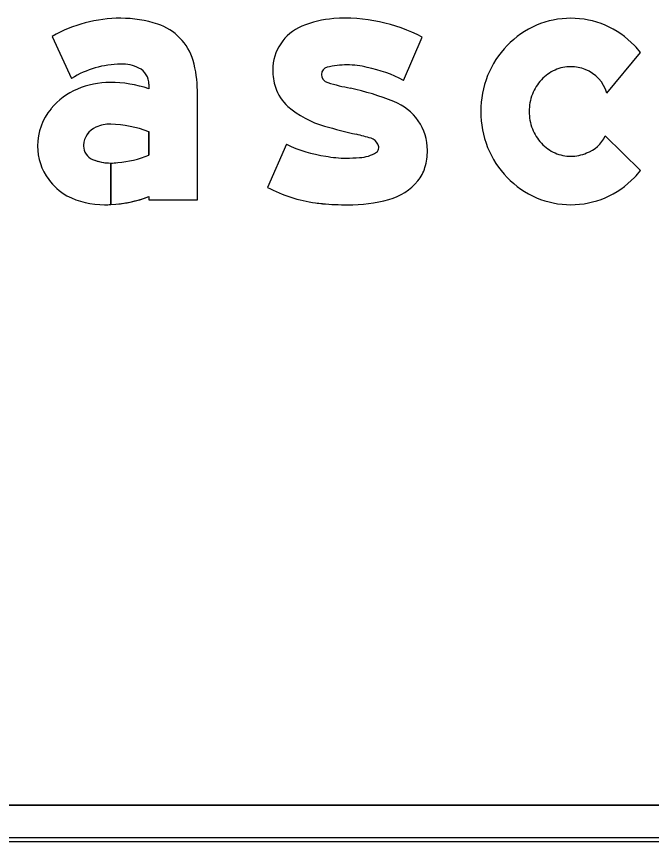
# Model space of a CAD drawing. Extents: x 1806251 to 1809821, y 414895 to 422886.
# Drawn here: x 1809676.3057 to 1809676.6544, y 414931.841 to 414932.2939 of the extents above; entities that cross this region are included whole.
import ezdxf

# ---------------------------------------------------------------- set-up
doc = ezdxf.new("R2010")
doc.units = 0
for name, color, linetype in [('GSBWFILL', 7, 'Continuous'), ('GSCOLORFILL', 7, 'Continuous'), ('GSOUTLINE', 7, 'Continuous')]:
    doc.layers.add(name, color=color, linetype=linetype)

msp = doc.modelspace()

# ---------------------------------------------------------------- linework, layer by layer
at = {"layer": 'GSBWFILL'}
for p, q in [((1809676.51826, 414932.25887), (1809676.52859, 414932.28257)), ((1809676.62997, 414932.25191), (1809676.64844, 414932.27421)), ((1809676.64844, 414932.20938), (1809676.62905, 414932.22836)), ((1809676.45395, 414932.22378), (1809676.44362, 414932.20007)), ((1809676.44362, 414932.20007), (1809676.44362, 414932.20007)), ((1809679.276, 414931.861), (1809675.9152, 414931.861)), ((1809675.9152, 414931.841), (1809679.276, 414931.841))]:
    msp.add_line(p, q, dxfattribs=at)
for points in [[(1809676.32528, 414932.28301), (1809676.33595, 414932.25996)], [(1809676.37845, 414932.25672), (1809676.37845, 414932.25427)], [(1809676.37845, 414932.19511), (1809676.37845, 414932.19325), (1809676.40505, 414932.19325), (1809676.40505, 414932.25326)], [(1809676.37845, 414932.23072), (1809676.37845, 414932.2178)], [(1809676.35751, 414932.19067), (1809676.35751, 414932.21349)], [(1809676.35751, 414932.21349), (1809676.35751, 414932.19067)]]:
    msp.add_lwpolyline(points, dxfattribs=at)
for centre, major_axis, ratio, start_param, end_param in [((1809676.363, 414932.21676), (0, 0.07624), 0.999998, 0, 0.517719), ((1809676.363, 414932.22789), (0, 0.0651), 0.999998, 5.96613, 6.283185), ((1809676.48391, 414932.23743), (0, 0.05549), 0.999993, 0.071378, 0.398007), ((1809676.48625, 414932.20182), (0, 0.09118), 0.999993, 5.800291, 6.352301), ((1809676.61014, 414932.24516), (0, 0.04784), 0.999994, 0, 0.404999), ((1809676.61014, 414932.24516), (0, 0.04784), 0.999994, 5.878187, 6.283185), ((1809676.37397, 414932.26132), (0, 0.02992), 0.999998, 4.997165, 5.96613), ((1809676.47251, 414932.26456), (0, 0.02607), 0.999993, 0.398006, 1.570796), ((1809676.61084, 414932.24352), (0, 0.04962), 0.999994, 0.404999, 0.80258), ((1809676.60944, 414932.24352), (0, 0.04962), 0.999994, 5.480605, 5.878187), ((1809676.61192, 414932.24247), (0, 0.05113), 0.999994, 0.80258, 1.190101), ((1809676.60835, 414932.24247), (0, 0.05113), 0.999994, 5.381938, 5.480605), ((1809676.34644, 414932.25326), (0, 0.05861), 0.999998, 4.712389, 4.997165), ((1809676.363, 414932.21676), (0, 0.05097), 0.999998, 0, 0.559495), ((1809676.36396, 414932.2476), (0, 0.02015), 0.999998, 5.822746, 6.330435), ((1809676.36848, 414932.25672), (0, 0.00997), 0.999998, 4.712389, 5.822746), ((1809676.47757, 414932.26456), (0, 0.03114), 0.999993, 1.570796, 1.879779), ((1809676.47719, 414932.26219), (0, 0.00399), 0.999993, 0.21891, 1.570796), ((1809676.48728, 414932.22125), (0, 0.04615), 0.999993, 0, 0.239757), ((1809676.48728, 414932.2237), (0, 0.0437), 0.999993, 6.027142, 6.283185), ((1809676.48421, 414932.19493), (0, 0.07244), 0.999993, 5.793797, 6.086746), ((1809676.61085, 414932.24349), (0, 0.02306), 0.999994, 0.419139, 0.821819), ((1809676.61014, 414932.24509), (0, 0.02131), 0.999994, 0, 0.419139), ((1809676.61014, 414932.24509), (0, 0.02131), 0.999994, 5.902947, 6.283185), ((1809676.61069, 414932.24615), (0, 0.02012), 0.999994, 5.002891, 5.909172), ((1809676.47785, 414932.26219), (0, 0.00465), 0.999993, 1.570796, 2.88808), ((1809676.61362, 414932.24179), (0, 0.05296), 0.999994, 1.190101, 1.570796), ((1809676.35712, 414932.21214), (0, 0.04561), 0.999998, 0, 0.404512), ((1809676.35712, 414932.1906), (0, 0.06715), 0.999998, 5.959871, 6.283185), ((1809676.50647, 414932.35247), (0, 0.09936), 0.999993, 2.83708, 2.965597), ((1809676.61196, 414932.24246), (0, 0.02457), 0.999994, 0.821819, 1.20321), ((1809676.354, 414932.21893), (0, 0.03814), 0.999998, 0.399285, 0.87593), ((1809676.47009, 414932.26217), (0, 0.02327), 0.999993, 1.879779, 2.42566), ((1809676.4543, 414932.10114), (0, 0.1574), 0.999993, 5.901211, 6.060377), ((1809676.61369, 414932.24179), (0, 0.02643), 0.999994, 1.20321, 1.570796), ((1809676.50281, 414932.22046), (0, 0.0286), 0.999993, 4.712389, 5.919951), ((1809676.34931, 414932.22283), (0, 0.03203), 0.999998, 0.87593, 1.570796), ((1809676.48881, 414932.28369), (0, 0.0518), 0.999993, 2.42566, 2.869403), ((1809676.61362, 414932.24179), (0, 0.05296), 0.999994, 1.570796, 1.951491), ((1809676.61369, 414932.24179), (0, 0.02643), 0.999994, 1.570796, 1.938383), ((1809676.35385, 414932.22286), (0, 0.01131), 0.999998, 0.408547, 1.530785), ((1809676.357, 414932.21559), (0, 0.01923), 0.999998, 6.259455, 6.691732), ((1809676.3556, 414932.16945), (0, 0.06539), 0.999998, 5.926185, 6.254823), ((1809676.56378, 414932.54123), (0, 0.32003), 0.999993, 2.860128, 2.916667), ((1809676.4591, 414932.08952), (0, 0.14365), 0.999993, 5.990951, 6.04928), ((1809676.61196, 414932.24113), (0, 0.02457), 0.999994, 1.938383, 2.319773), ((1809676.61292, 414932.23578), (0, 0.01775), 0.999994, 3.479501, 4.280948), ((1809676.48736, 414932.2953), (0, 0.07894), 0.999993, 2.70455, 2.991718), ((1809676.49824, 414932.22069), (0, 0.00677), 0.999993, 5.20773, 5.944931), ((1809676.49982, 414932.22188), (0, 0.00483), 0.999993, 4.712389, 5.146352), ((1809676.61085, 414932.2401), (0, 0.02306), 0.999994, 2.319773, 2.722453), ((1809676.34789, 414932.22283), (0, 0.03062), 0.999998, 1.570796, 2.21394), ((1809676.35458, 414932.22283), (0, 0.01204), 0.999998, 1.530785, 1.570796), ((1809676.35052, 414932.22283), (0, 0.00798), 0.999998, 1.570796, 2.757027), ((1809676.49365, 414932.23456), (0, 0.01802), 0.999993, 3.169414, 3.711965), ((1809676.50157, 414932.22188), (0, 0.00308), 0.999993, 3.769232, 4.712389), ((1809676.49802, 414932.22046), (0, 0.03338), 0.999993, 4.42655, 4.712389), ((1809676.61192, 414932.24111), (0, 0.05113), 0.999994, 1.951491, 2.339013), ((1809676.35751, 414932.24009), (0, 0.0266), 0.999998, 2.757027, 3.141593), ((1809676.35596, 414932.27501), (0, 0.06148), 0.999998, 3.228562, 3.516221), ((1809676.48681, 414932.27669), (0, 0.0605), 0.999993, 2.95481, 3.141593), ((1809676.48681, 414932.29213), (0, 0.07594), 0.999993, 3.141593, 3.238422), ((1809676.61014, 414932.2385), (0, 0.02131), 0.999994, 2.722453, 3.141593), ((1809676.61014, 414932.2385), (0, 0.02131), 0.999994, 3.141593, 3.560732), ((1809676.35751, 414932.24009), (0, 0.0266), 0.999998, 3.141843, 3.28451), ((1809676.51091, 414932.21667), (0, 0.01995), 0.999993, 4.009587, 4.42655), ((1809676.61084, 414932.24006), (0, 0.04962), 0.999994, 2.339013, 2.736594), ((1809676.60944, 414932.24006), (0, 0.04962), 0.999994, 3.546591, 3.944173), ((1809676.60835, 414932.24111), (0, 0.05113), 0.999994, 3.944173, 4.04284), ((1809676.35061, 414932.22487), (0, 0.03401), 0.999998, 2.21394, 2.611125), ((1809676.50165, 414932.22407), (0, 0.03179), 0.999993, 3.41426, 4.020407), ((1809676.48156, 414932.27294), (0, 0.08215), 0.999993, 2.661561, 2.999689), ((1809676.35409, 414932.23635), (0, 0.04577), 0.999998, 2.672443, 3.141593), ((1809676.35409, 414932.25848), (0, 0.06789), 0.999998, 3.192057, 3.508644), ((1809676.48766, 414932.28101), (0, 0.09042), 0.999993, 3.141593, 3.39368), ((1809676.61014, 414932.23843), (0, 0.04784), 0.999994, 2.736594, 3.141593), ((1809676.61014, 414932.23843), (0, 0.04784), 0.999994, 3.141593, 3.546591), ((1809676.35409, 414932.25848), (0, 0.06789), 0.999998, 3.141593, 3.191959), ((1809676.47935, 414932.25745), (0, 0.0665), 0.999993, 2.999689, 3.056979), ((1809676.48766, 414932.35394), (0, 0.16336), 0.999993, 3.056204, 3.141593)]:
    msp.add_ellipse(centre, major_axis=major_axis, ratio=ratio, start_param=start_param, end_param=end_param, dxfattribs=at)
at = {"layer": 'GSCOLORFILL'}
for p, q in [((1809676.51826, 414932.25887), (1809676.52859, 414932.28257)), ((1809676.62997, 414932.25191), (1809676.64844, 414932.27421)), ((1809676.64844, 414932.20938), (1809676.62905, 414932.22836)), ((1809676.45395, 414932.22378), (1809676.44362, 414932.20007)), ((1809676.44362, 414932.20007), (1809676.44362, 414932.20007)), ((1809679.276, 414931.861), (1809675.9152, 414931.861)), ((1809675.915, 414931.841), (1809679.276, 414931.841)), ((1809679.276, 414931.843), (1809675.91502, 414931.843)), ((1809675.91502, 414931.841), (1809679.276, 414931.841)), ((1809675.9152, 414931.841), (1809679.276, 414931.841))]:
    msp.add_line(p, q, dxfattribs=at)
for points in [[(1809676.32528, 414932.28301), (1809676.33595, 414932.25996)], [(1809676.37845, 414932.25672), (1809676.37845, 414932.25427)], [(1809676.37845, 414932.19511), (1809676.37845, 414932.19325), (1809676.40505, 414932.19325), (1809676.40505, 414932.25326)], [(1809676.37845, 414932.23072), (1809676.37845, 414932.2178)], [(1809676.35751, 414932.19067), (1809676.35751, 414932.21349)], [(1809676.35751, 414932.21349), (1809676.35751, 414932.19067)]]:
    msp.add_lwpolyline(points, dxfattribs=at)
for centre, major_axis, ratio, start_param, end_param in [((1809676.363, 414932.21676), (0, 0.07624), 0.999998, 0, 0.517719), ((1809676.363, 414932.22789), (0, 0.0651), 0.999998, 5.96613, 6.283185), ((1809676.48391, 414932.23743), (0, 0.05549), 0.999993, 0.071378, 0.398007), ((1809676.48625, 414932.20182), (0, 0.09118), 0.999993, 5.800291, 6.352301), ((1809676.61014, 414932.24516), (0, 0.04784), 0.999994, 0, 0.404999), ((1809676.61014, 414932.24516), (0, 0.04784), 0.999994, 5.878187, 6.283185), ((1809676.37397, 414932.26132), (0, 0.02992), 0.999998, 4.997165, 5.96613), ((1809676.47251, 414932.26456), (0, 0.02607), 0.999993, 0.398006, 1.570796), ((1809676.61084, 414932.24352), (0, 0.04962), 0.999994, 0.404999, 0.80258), ((1809676.60944, 414932.24352), (0, 0.04962), 0.999994, 5.480605, 5.878187), ((1809676.61192, 414932.24247), (0, 0.05113), 0.999994, 0.80258, 1.190101), ((1809676.60835, 414932.24247), (0, 0.05113), 0.999994, 5.381938, 5.480605), ((1809676.34644, 414932.25326), (0, 0.05861), 0.999998, 4.712389, 4.997165), ((1809676.363, 414932.21676), (0, 0.05097), 0.999998, 0, 0.559495), ((1809676.36396, 414932.2476), (0, 0.02015), 0.999998, 5.822746, 6.330435), ((1809676.36848, 414932.25672), (0, 0.00997), 0.999998, 4.712389, 5.822746), ((1809676.47757, 414932.26456), (0, 0.03114), 0.999993, 1.570796, 1.879779), ((1809676.47719, 414932.26219), (0, 0.00399), 0.999993, 0.21891, 1.570796), ((1809676.48728, 414932.22125), (0, 0.04615), 0.999993, 0, 0.239757), ((1809676.48728, 414932.2237), (0, 0.0437), 0.999993, 6.027142, 6.283185), ((1809676.48421, 414932.19493), (0, 0.07244), 0.999993, 5.793797, 6.086746), ((1809676.61085, 414932.24349), (0, 0.02306), 0.999994, 0.419139, 0.821819), ((1809676.61014, 414932.24509), (0, 0.02131), 0.999994, 0, 0.419139), ((1809676.61014, 414932.24509), (0, 0.02131), 0.999994, 5.902947, 6.283185), ((1809676.61069, 414932.24615), (0, 0.02012), 0.999994, 5.002891, 5.909172), ((1809676.47785, 414932.26219), (0, 0.00465), 0.999993, 1.570796, 2.88808), ((1809676.61362, 414932.24179), (0, 0.05296), 0.999994, 1.190101, 1.570796), ((1809676.35712, 414932.21214), (0, 0.04561), 0.999998, 0, 0.404512), ((1809676.35712, 414932.1906), (0, 0.06715), 0.999998, 5.959871, 6.283185), ((1809676.50647, 414932.35247), (0, 0.09936), 0.999993, 2.83708, 2.965597), ((1809676.61196, 414932.24246), (0, 0.02457), 0.999994, 0.821819, 1.20321), ((1809676.354, 414932.21893), (0, 0.03814), 0.999998, 0.399285, 0.87593), ((1809676.47009, 414932.26217), (0, 0.02327), 0.999993, 1.879779, 2.42566), ((1809676.4543, 414932.10114), (0, 0.1574), 0.999993, 5.901211, 6.060377), ((1809676.61369, 414932.24179), (0, 0.02643), 0.999994, 1.20321, 1.570796), ((1809676.50281, 414932.22046), (0, 0.0286), 0.999993, 4.712389, 5.919951), ((1809676.34931, 414932.22283), (0, 0.03203), 0.999998, 0.87593, 1.570796), ((1809676.48881, 414932.28369), (0, 0.0518), 0.999993, 2.42566, 2.869403), ((1809676.61362, 414932.24179), (0, 0.05296), 0.999994, 1.570796, 1.951491), ((1809676.61369, 414932.24179), (0, 0.02643), 0.999994, 1.570796, 1.938383), ((1809676.35385, 414932.22286), (0, 0.01131), 0.999998, 0.408547, 1.530785), ((1809676.357, 414932.21559), (0, 0.01923), 0.999998, 6.259455, 6.691732), ((1809676.3556, 414932.16945), (0, 0.06539), 0.999998, 5.926185, 6.254823), ((1809676.56378, 414932.54123), (0, 0.32003), 0.999993, 2.860128, 2.916667), ((1809676.4591, 414932.08952), (0, 0.14365), 0.999993, 5.990951, 6.04928), ((1809676.61196, 414932.24113), (0, 0.02457), 0.999994, 1.938383, 2.319773), ((1809676.61292, 414932.23578), (0, 0.01775), 0.999994, 3.479501, 4.280948), ((1809676.48736, 414932.2953), (0, 0.07894), 0.999993, 2.70455, 2.991718), ((1809676.49824, 414932.22069), (0, 0.00677), 0.999993, 5.20773, 5.944931), ((1809676.49982, 414932.22188), (0, 0.00483), 0.999993, 4.712389, 5.146352), ((1809676.61085, 414932.2401), (0, 0.02306), 0.999994, 2.319773, 2.722453), ((1809676.34789, 414932.22283), (0, 0.03062), 0.999998, 1.570796, 2.21394), ((1809676.35458, 414932.22283), (0, 0.01204), 0.999998, 1.530785, 1.570796), ((1809676.35052, 414932.22283), (0, 0.00798), 0.999998, 1.570796, 2.757027), ((1809676.49365, 414932.23456), (0, 0.01802), 0.999993, 3.169414, 3.711965), ((1809676.50157, 414932.22188), (0, 0.00308), 0.999993, 3.769232, 4.712389), ((1809676.49802, 414932.22046), (0, 0.03338), 0.999993, 4.42655, 4.712389), ((1809676.61192, 414932.24111), (0, 0.05113), 0.999994, 1.951491, 2.339013), ((1809676.35751, 414932.24009), (0, 0.0266), 0.999998, 2.757027, 3.141593), ((1809676.35596, 414932.27501), (0, 0.06148), 0.999998, 3.228562, 3.516221), ((1809676.48681, 414932.27669), (0, 0.0605), 0.999993, 2.95481, 3.141593), ((1809676.48681, 414932.29213), (0, 0.07594), 0.999993, 3.141593, 3.238422), ((1809676.61014, 414932.2385), (0, 0.02131), 0.999994, 2.722453, 3.141593), ((1809676.61014, 414932.2385), (0, 0.02131), 0.999994, 3.141593, 3.560732), ((1809676.35751, 414932.24009), (0, 0.0266), 0.999998, 3.141843, 3.28451), ((1809676.51091, 414932.21667), (0, 0.01995), 0.999993, 4.009587, 4.42655), ((1809676.61084, 414932.24006), (0, 0.04962), 0.999994, 2.339013, 2.736594), ((1809676.60944, 414932.24006), (0, 0.04962), 0.999994, 3.546591, 3.944173), ((1809676.60835, 414932.24111), (0, 0.05113), 0.999994, 3.944173, 4.04284), ((1809676.35061, 414932.22487), (0, 0.03401), 0.999998, 2.21394, 2.611125), ((1809676.50165, 414932.22407), (0, 0.03179), 0.999993, 3.41426, 4.020407), ((1809676.48156, 414932.27294), (0, 0.08215), 0.999993, 2.661561, 2.999689), ((1809676.35409, 414932.23635), (0, 0.04577), 0.999998, 2.672443, 3.141593), ((1809676.35409, 414932.25848), (0, 0.06789), 0.999998, 3.192057, 3.508644), ((1809676.48766, 414932.28101), (0, 0.09042), 0.999993, 3.141593, 3.39368), ((1809676.61014, 414932.23843), (0, 0.04784), 0.999994, 2.736594, 3.141593), ((1809676.61014, 414932.23843), (0, 0.04784), 0.999994, 3.141593, 3.546591), ((1809676.35409, 414932.25848), (0, 0.06789), 0.999998, 3.141593, 3.191959), ((1809676.47935, 414932.25745), (0, 0.0665), 0.999993, 2.999689, 3.056979), ((1809676.48766, 414932.35394), (0, 0.16336), 0.999993, 3.056204, 3.141593)]:
    msp.add_ellipse(centre, major_axis=major_axis, ratio=ratio, start_param=start_param, end_param=end_param, dxfattribs=at)
at = {"layer": 'GSOUTLINE'}
for p, q in [((1809676.51826, 414932.25887), (1809676.52859, 414932.28257)), ((1809676.62997, 414932.25191), (1809676.64844, 414932.27421)), ((1809676.64844, 414932.20938), (1809676.62905, 414932.22836)), ((1809676.45395, 414932.22378), (1809676.44362, 414932.20007)), ((1809676.44362, 414932.20007), (1809676.44362, 414932.20007)), ((1809675.915, 414931.861), (1809679.276, 414931.861)), ((1809675.915, 414931.841), (1809679.276, 414931.841))]:
    msp.add_line(p, q, dxfattribs=at)
for points in [[(1809676.32528, 414932.28301), (1809676.33595, 414932.25996)], [(1809676.37845, 414932.25672), (1809676.37845, 414932.25427)], [(1809676.37845, 414932.19511), (1809676.37845, 414932.19325), (1809676.40505, 414932.19325), (1809676.40505, 414932.25326)], [(1809676.37845, 414932.2178), (1809676.37845, 414932.23072)]]:
    msp.add_lwpolyline(points, dxfattribs=at)
for centre, major_axis, ratio, start_param, end_param in [((1809676.363, 414932.21676), (0, 0.07624), 0.999998, 6.283185, 6.800904), ((1809676.363, 414932.22789), (0, 0.0651), 0.999998, 5.96613, 6.283185), ((1809676.48391, 414932.23743), (0, 0.05549), 0.999993, 0.071378, 0.398007), ((1809676.48625, 414932.20182), (0, 0.09118), 0.999993, 5.800291, 6.352301), ((1809676.61014, 414932.24516), (0, 0.04784), 0.999994, 0, 0.404999), ((1809676.61014, 414932.24516), (0, 0.04784), 0.999994, 5.878187, 6.283185), ((1809676.37397, 414932.26132), (0, 0.02993), 0.999998, 4.997165, 5.96613), ((1809676.47251, 414932.26456), (0, 0.02607), 0.999993, 0.398006, 1.570796), ((1809676.61084, 414932.24352), (0, 0.04962), 0.999994, 0.404999, 0.80258), ((1809676.60944, 414932.24352), (0, 0.04962), 0.999994, 5.480605, 5.878187), ((1809676.61192, 414932.24247), (0, 0.05113), 0.999994, 0.80258, 1.190101), ((1809676.60835, 414932.24247), (0, 0.05113), 0.999994, 5.381938, 5.480605), ((1809676.34644, 414932.25326), (0, 0.05861), 0.999998, 4.712389, 4.997165), ((1809676.363, 414932.21676), (0, 0.05097), 0.999998, 0, 0.559495), ((1809676.36396, 414932.2476), (0, 0.02015), 0.999998, 5.822746, 6.330435), ((1809676.36848, 414932.25672), (0, 0.00998), 0.999998, 4.712389, 5.822746), ((1809676.47757, 414932.26456), (0, 0.03114), 0.999993, 1.570796, 1.879779), ((1809676.47719, 414932.26219), (0, 0.00399), 0.999993, 0.21891, 1.570796), ((1809676.48728, 414932.22125), (0, 0.04615), 0.999993, 0, 0.239757), ((1809676.48728, 414932.2237), (0, 0.0437), 0.999993, 6.027142, 6.283185), ((1809676.48421, 414932.19493), (0, 0.07244), 0.999993, 5.793797, 6.086746), ((1809676.61085, 414932.24349), (0, 0.02306), 0.999994, 0.419139, 0.821819), ((1809676.61014, 414932.24509), (0, 0.02131), 0.999994, 0, 0.419139), ((1809676.61014, 414932.24509), (0, 0.02131), 0.999994, 5.902947, 6.283185), ((1809676.61069, 414932.24615), (0, 0.02012), 0.999994, 5.002891, 5.909172), ((1809676.47785, 414932.26219), (0, 0.00465), 0.999993, 1.570796, 2.88808), ((1809676.61362, 414932.24179), (0, 0.05296), 0.999994, 1.190101, 1.570796), ((1809676.35712, 414932.21214), (0, 0.04561), 0.999998, 0, 0.404512), ((1809676.35712, 414932.1906), (0, 0.06715), 0.999998, 5.959871, 6.283185), ((1809676.50647, 414932.35247), (0, 0.09936), 0.999993, 2.83708, 2.965597), ((1809676.61196, 414932.24246), (0, 0.02457), 0.999994, 0.821819, 1.20321), ((1809676.354, 414932.21893), (0, 0.03814), 0.999998, 0.399285, 0.87593), ((1809676.47009, 414932.26217), (0, 0.02327), 0.999993, 1.879779, 2.42566), ((1809676.4543, 414932.10114), (0, 0.1574), 0.999993, 5.901211, 6.060377), ((1809676.61369, 414932.24179), (0, 0.02643), 0.999994, 1.20321, 1.570796), ((1809676.50281, 414932.22046), (0, 0.0286), 0.999993, 4.712389, 5.919951), ((1809676.34931, 414932.22283), (0, 0.03203), 0.999998, 0.87593, 1.570796), ((1809676.48881, 414932.28369), (0, 0.0518), 0.999993, 2.42566, 2.869403), ((1809676.61362, 414932.24179), (0, 0.05296), 0.999994, 1.570796, 1.951491), ((1809676.61369, 414932.24179), (0, 0.02643), 0.999994, 1.570796, 1.938383), ((1809676.35385, 414932.22286), (0, 0.0113), 0.999998, 0.408547, 1.530785), ((1809676.357, 414932.21559), (0, 0.01923), 0.999998, 6.25958, 6.691732), ((1809676.35743, 414932.23382), (0, 0.000997), 0.999998, 6.254787, 6.25958), ((1809676.3556, 414932.16945), (0, 0.06539), 0.999998, 5.926185, 6.254787), ((1809676.56378, 414932.54123), (0, 0.32003), 0.999993, 2.860128, 2.916667), ((1809676.4591, 414932.08952), (0, 0.14365), 0.999993, 5.990951, 6.04928), ((1809676.61196, 414932.24113), (0, 0.02457), 0.999994, 1.938383, 2.319773), ((1809676.61292, 414932.23578), (0, 0.01775), 0.999994, 3.479501, 4.280948), ((1809676.48736, 414932.2953), (0, 0.07894), 0.999993, 2.70455, 2.991718), ((1809676.49824, 414932.22069), (0, 0.00677), 0.999993, 5.20773, 5.944931), ((1809676.49982, 414932.22188), (0, 0.00483), 0.999993, 4.712389, 5.146352), ((1809676.61085, 414932.2401), (0, 0.02306), 0.999994, 2.319773, 2.722453), ((1809676.34789, 414932.22283), (0, 0.03062), 0.999998, 1.570796, 2.21394), ((1809676.35458, 414932.22283), (0, 0.01204), 0.999998, 1.530785, 1.570796), ((1809676.35052, 414932.22283), (0, 0.00798), 0.999998, 1.570796, 2.757027), ((1809676.49365, 414932.23456), (0, 0.01802), 0.999993, 3.169414, 3.711965), ((1809676.50157, 414932.22188), (0, 0.00308), 0.999993, 3.769232, 4.712389), ((1809676.49802, 414932.22046), (0, 0.03338), 0.999993, 4.42655, 4.712389), ((1809676.61192, 414932.24111), (0, 0.05113), 0.999994, 1.951491, 2.339013), ((1809676.35751, 414932.24009), (0, 0.0266), 0.999998, 2.757027, 3.28451), ((1809676.35596, 414932.27501), (0, 0.06148), 0.999998, 3.228562, 3.516221), ((1809676.48681, 414932.27669), (0, 0.0605), 0.999993, 2.95481, 3.141593), ((1809676.48681, 414932.29213), (0, 0.07594), 0.999993, 3.141593, 3.238422), ((1809676.61014, 414932.2385), (0, 0.02131), 0.999994, 2.722453, 3.141593), ((1809676.61014, 414932.2385), (0, 0.02131), 0.999994, 3.141593, 3.560732), ((1809676.51091, 414932.21667), (0, 0.01995), 0.999993, 4.009587, 4.42655), ((1809676.61084, 414932.24006), (0, 0.04962), 0.999994, 2.339013, 2.736594), ((1809676.60944, 414932.24006), (0, 0.04962), 0.999994, 3.546591, 3.944173), ((1809676.60835, 414932.24111), (0, 0.05113), 0.999994, 3.944173, 4.04284), ((1809676.35061, 414932.22487), (0, 0.03401), 0.999998, 2.21394, 2.611125), ((1809676.50165, 414932.22407), (0, 0.03179), 0.999993, 3.41426, 4.020407), ((1809676.48156, 414932.27294), (0, 0.08215), 0.999993, 2.661561, 2.999689), ((1809676.35409, 414932.23635), (0, 0.04577), 0.999998, 2.672443, 3.141593), ((1809676.35409, 414932.25848), (0, 0.06789), 0.999998, 3.141593, 3.508644), ((1809676.48766, 414932.28101), (0, 0.09042), 0.999993, 3.141593, 3.39368), ((1809676.61014, 414932.23843), (0, 0.04784), 0.999994, 2.736594, 3.141593), ((1809676.61014, 414932.23843), (0, 0.04784), 0.999994, 3.141593, 3.546591), ((1809676.47935, 414932.25745), (0, 0.0665), 0.999993, 2.999689, 3.056979), ((1809676.48766, 414932.35394), (0, 0.16336), 0.999993, 3.056204, 3.141593)]:
    msp.add_ellipse(centre, major_axis=major_axis, ratio=ratio, start_param=start_param, end_param=end_param, dxfattribs=at)

doc.saveas('drawing.dxf')
